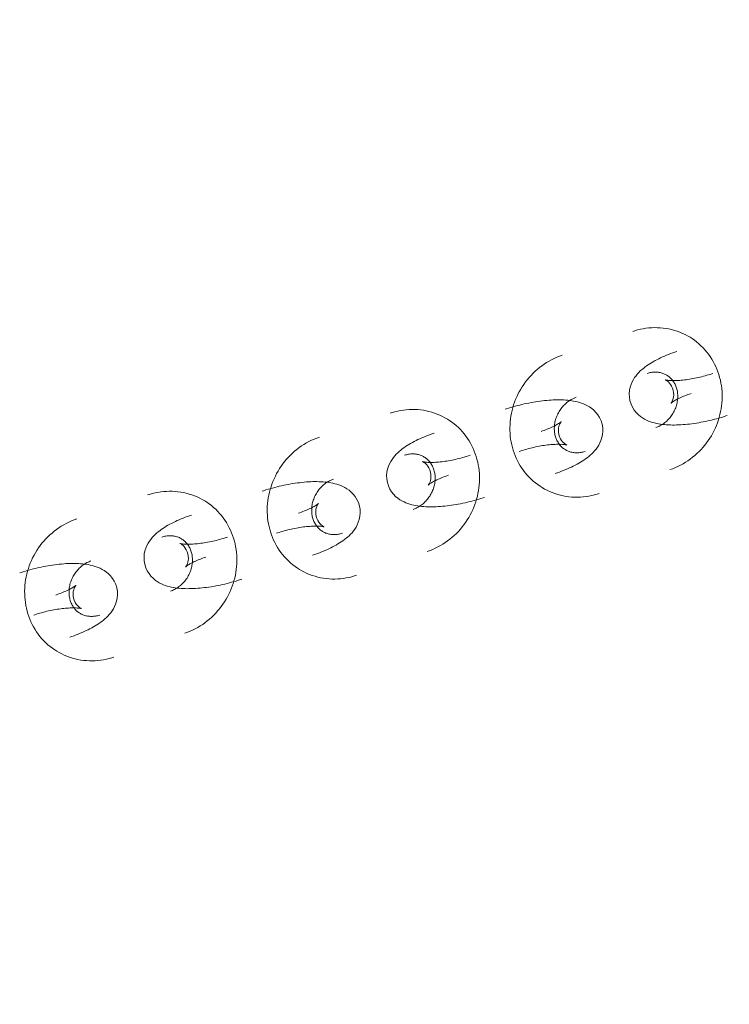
# Model space of a CAD drawing. Header units: millimetres. Extents: x -188930 to 271134, y -158090 to 283816.
# Tile 558 of 610: x 44507 to 44603, y 78982 to 79115. Entities that reach past the tile are written whole.
import ezdxf

# ---------------------------------------------------------------- set-up
doc = ezdxf.new("R2010")
doc.units = ezdxf.units.MM
doc.linetypes.add('AA_PRZERYWANA', pattern=[4, 3, -1])
doc.layers.add('A-DETL-1', color=5, linetype='AA_PRZERYWANA', lineweight=25)
doc.layers.add('I-FURN', color=30, linetype='Continuous', lineweight=9)

# ---------------------------------------------------------------- blocks, each defined once
blk = doc.blocks.new('LARSLAJ_hamak - LARSLAJ_hamak-V31-PZT-dwg')
at = {"layer": 'I-FURN', "flags": 128}
for points in [[(-509.93, -48), (-510.32, -47.97), (-510.71, -47.96), (-511.09, -47.97), (-511.48, -48), (-511.86, -48.04), (-512.25, -48.1), (-512.63, -48.17), (-513, -48.27), (-513.37, -48.37), (-513.74, -48.5), (-514.1, -48.64), (-514.46, -48.79), (-514.81, -48.96), (-515.15, -49.14), (-515.48, -49.34), (-515.8, -49.55), (-516.12, -49.78), (-516.43, -50.01), (-516.72, -50.26), (-517.01, -50.52), (-517.21, -50.72)], [(-509.93, -48), (-510.32, -47.97), (-510.71, -47.96), (-511.09, -47.97), (-511.48, -48), (-511.86, -48.04), (-512.25, -48.1), (-512.63, -48.17), (-513, -48.27), (-513.37, -48.37), (-513.74, -48.5), (-514.1, -48.64), (-514.46, -48.79), (-514.81, -48.96), (-515.15, -49.14), (-515.48, -49.34), (-515.8, -49.55), (-516.12, -49.78), (-516.43, -50.01), (-516.72, -50.26), (-517.01, -50.52), (-517.21, -50.72)], [(-504.41, -65.2), (-504.14, -64.92), (-503.88, -64.63), (-503.63, -64.33), (-503.4, -64.02), (-503.18, -63.71), (-502.97, -63.38), (-502.77, -63.04), (-502.59, -62.7), (-502.41, -62.35), (-502.26, -62), (-502.11, -61.64), (-501.98, -61.27), (-501.86, -60.9), (-501.75, -60.53), (-501.66, -60.15), (-501.59, -59.77), (-501.52, -59.38), (-501.47, -58.99), (-501.44, -58.61), (-501.42, -58.22), (-501.41, -57.83), (-501.42, -57.44), (-501.44, -57.05), (-501.48, -56.66), (-501.53, -56.28), (-501.59, -55.89), (-501.67, -55.51), (-501.77, -55.13), (-501.87, -54.76), (-501.99, -54.39), (-502.13, -54.03), (-502.28, -53.67), (-502.44, -53.32), (-502.62, -52.97), (-502.8, -52.63), (-503.01, -52.3), (-503.22, -51.98), (-503.45, -51.66), (-503.69, -51.36), (-503.94, -51.06), (-504.2, -50.78), (-504.47, -50.5), (-504.76, -50.24), (-505.05, -49.99), (-505.36, -49.75), (-505.67, -49.53), (-506, -49.32), (-506.33, -49.12), (-506.67, -48.94), (-507.02, -48.77), (-507.38, -48.61), (-507.74, -48.48), (-508.11, -48.36), (-508.48, -48.25), (-508.85, -48.16), (-509.23, -48.09), (-509.62, -48.03), (-509.93, -48)], [(-504.41, -65.2), (-504.14, -64.92), (-503.88, -64.63), (-503.63, -64.33), (-503.4, -64.02), (-503.18, -63.71), (-502.97, -63.38), (-502.77, -63.04), (-502.59, -62.7), (-502.41, -62.35), (-502.26, -62), (-502.11, -61.64), (-501.98, -61.27), (-501.86, -60.9), (-501.75, -60.53), (-501.66, -60.15), (-501.59, -59.77), (-501.52, -59.38), (-501.47, -58.99), (-501.44, -58.61), (-501.42, -58.22), (-501.41, -57.83), (-501.42, -57.44), (-501.44, -57.05), (-501.48, -56.66), (-501.53, -56.28), (-501.59, -55.89), (-501.67, -55.51), (-501.77, -55.13), (-501.87, -54.76), (-501.99, -54.39), (-502.13, -54.03), (-502.28, -53.67), (-502.44, -53.32), (-502.62, -52.97), (-502.8, -52.63), (-503.01, -52.3), (-503.22, -51.98), (-503.45, -51.66), (-503.69, -51.36), (-503.94, -51.06), (-504.2, -50.78), (-504.47, -50.5), (-504.76, -50.24), (-505.05, -49.99), (-505.36, -49.75), (-505.67, -49.53), (-506, -49.32), (-506.33, -49.12), (-506.67, -48.94), (-507.02, -48.77), (-507.38, -48.61), (-507.74, -48.48), (-508.11, -48.36), (-508.48, -48.25), (-508.85, -48.16), (-509.23, -48.09), (-509.62, -48.03), (-509.93, -48)], [(-513.39, -59.27), (-513.67, -58.88), (-513.9, -58.47), (-514.06, -58.05), (-514.17, -57.63), (-514.23, -57.24), (-514.26, -56.87), (-514.25, -56.52), (-514.21, -56.2), (-514.16, -55.89), (-514.09, -55.6), (-514.01, -55.32), (-513.92, -55.06), (-513.82, -54.8), (-513.71, -54.56), (-513.6, -54.31), (-513.48, -54.08), (-513.35, -53.84), (-513.21, -53.61), (-513.07, -53.38), (-512.92, -53.15), (-512.76, -52.93), (-512.6, -52.7), (-512.43, -52.47), (-512.26, -52.25), (-512.08, -52.02), (-511.89, -51.8), (-511.7, -51.58), (-511.51, -51.36), (-511.3, -51.13), (-511.1, -50.91), (-510.89, -50.69), (-510.69, -50.49)], [(-513.39, -59.27), (-513.67, -58.88), (-513.9, -58.47), (-514.06, -58.05), (-514.17, -57.63), (-514.23, -57.24), (-514.26, -56.87), (-514.25, -56.52), (-514.21, -56.2), (-514.16, -55.89), (-514.09, -55.6), (-514.01, -55.32), (-513.92, -55.06), (-513.82, -54.8), (-513.71, -54.56), (-513.6, -54.31), (-513.48, -54.08), (-513.35, -53.84), (-513.21, -53.61), (-513.07, -53.38), (-512.92, -53.15), (-512.76, -52.93), (-512.6, -52.7), (-512.43, -52.47), (-512.26, -52.25), (-512.08, -52.02), (-511.89, -51.8), (-511.7, -51.58), (-511.51, -51.36), (-511.3, -51.13), (-511.1, -50.91), (-510.89, -50.69), (-510.69, -50.49)], [(-510.37, -54.63), (-510.34, -54.62), (-510.29, -54.61), (-510.22, -54.59), (-510.14, -54.57), (-510.04, -54.53), (-509.94, -54.49), (-509.82, -54.45), (-509.69, -54.39), (-509.56, -54.33), (-509.41, -54.26), (-509.26, -54.19), (-509.1, -54.11), (-508.94, -54.02), (-508.77, -53.92), (-508.59, -53.82), (-508.41, -53.71), (-508.23, -53.6), (-508.05, -53.48), (-507.86, -53.36), (-507.67, -53.23), (-507.48, -53.09), (-507.29, -52.96), (-507.1, -52.82), (-506.91, -52.67), (-506.72, -52.52), (-506.53, -52.37), (-506.34, -52.22), (-506.15, -52.06), (-505.97, -51.9), (-505.79, -51.74), (-505.61, -51.58), (-505.43, -51.42), (-505.26, -51.25), (-505.09, -51.09), (-504.99, -50.99)], [(-510.37, -54.63), (-510.34, -54.62), (-510.29, -54.61), (-510.22, -54.59), (-510.14, -54.57), (-510.04, -54.53), (-509.94, -54.49), (-509.82, -54.45), (-509.69, -54.39), (-509.56, -54.33), (-509.41, -54.26), (-509.26, -54.19), (-509.1, -54.11), (-508.94, -54.02), (-508.77, -53.92), (-508.59, -53.82), (-508.41, -53.71), (-508.23, -53.6), (-508.05, -53.48), (-507.86, -53.36), (-507.67, -53.23), (-507.48, -53.09), (-507.29, -52.96), (-507.1, -52.82), (-506.91, -52.67), (-506.72, -52.52), (-506.53, -52.37), (-506.34, -52.22), (-506.15, -52.06), (-505.97, -51.9), (-505.79, -51.74), (-505.61, -51.58), (-505.43, -51.42), (-505.26, -51.25), (-505.09, -51.09), (-504.99, -50.99)], [(-512.96, -54.95), (-512.86, -54.85), (-512.75, -54.75), (-512.63, -54.66), (-512.52, -54.57), (-512.4, -54.49), (-512.28, -54.42), (-512.16, -54.35), (-512.04, -54.28), (-511.92, -54.23), (-511.79, -54.18), (-511.67, -54.13), (-511.55, -54.09), (-511.42, -54.05), (-511.3, -54.03), (-511.17, -54), (-511.05, -53.98), (-510.92, -53.97), (-510.8, -53.97), (-510.67, -53.96), (-510.55, -53.97), (-510.46, -53.98)], [(-512.96, -54.95), (-512.86, -54.85), (-512.75, -54.75), (-512.63, -54.66), (-512.52, -54.57), (-512.4, -54.49), (-512.28, -54.42), (-512.16, -54.35), (-512.04, -54.28), (-511.92, -54.23), (-511.79, -54.18), (-511.67, -54.13), (-511.55, -54.09), (-511.42, -54.05), (-511.3, -54.03), (-511.17, -54), (-511.05, -53.98), (-510.92, -53.97), (-510.8, -53.97), (-510.67, -53.96), (-510.55, -53.97), (-510.46, -53.98)], [(-510.46, -53.98), (-510.33, -53.99), (-510.21, -54.01), (-510.09, -54.03), (-509.97, -54.06), (-509.85, -54.1), (-509.73, -54.14), (-509.61, -54.18), (-509.49, -54.24), (-509.37, -54.29), (-509.26, -54.36), (-509.15, -54.42), (-509.03, -54.5), (-508.92, -54.58), (-508.82, -54.66), (-508.71, -54.75), (-508.61, -54.85), (-508.51, -54.95), (-508.41, -55.06), (-508.32, -55.17), (-508.23, -55.29), (-508.14, -55.41), (-508.06, -55.54), (-507.98, -55.67), (-507.9, -55.81), (-507.83, -55.95), (-507.77, -56.09), (-507.71, -56.24), (-507.65, -56.39), (-507.6, -56.55), (-507.56, -56.71), (-507.52, -56.87), (-507.49, -57.03), (-507.46, -57.2), (-507.44, -57.36), (-507.42, -57.53), (-507.42, -57.7), (-507.41, -57.87), (-507.42, -58.04), (-507.43, -58.21), (-507.44, -58.38), (-507.47, -58.55), (-507.49, -58.72), (-507.53, -58.88), (-507.57, -59.05), (-507.62, -59.21), (-507.67, -59.37), (-507.73, -59.53), (-507.79, -59.68), (-507.86, -59.83), (-507.93, -59.98), (-508.01, -60.12), (-508.09, -60.26), (-508.18, -60.39), (-508.27, -60.52), (-508.37, -60.64), (-508.46, -60.76), (-508.57, -60.88), (-508.65, -60.97)], [(-510.46, -53.98), (-510.33, -53.99), (-510.21, -54.01), (-510.09, -54.03), (-509.97, -54.06), (-509.85, -54.1), (-509.73, -54.14), (-509.61, -54.18), (-509.49, -54.24), (-509.37, -54.29), (-509.26, -54.36), (-509.15, -54.42), (-509.03, -54.5), (-508.92, -54.58), (-508.82, -54.66), (-508.71, -54.75), (-508.61, -54.85), (-508.51, -54.95), (-508.41, -55.06), (-508.32, -55.17), (-508.23, -55.29), (-508.14, -55.41), (-508.06, -55.54), (-507.98, -55.67), (-507.9, -55.81), (-507.83, -55.95), (-507.77, -56.09), (-507.71, -56.24), (-507.65, -56.39), (-507.6, -56.55), (-507.56, -56.71), (-507.52, -56.87), (-507.49, -57.03), (-507.46, -57.2), (-507.44, -57.36), (-507.42, -57.53), (-507.42, -57.7), (-507.41, -57.87), (-507.42, -58.04), (-507.43, -58.21), (-507.44, -58.38), (-507.47, -58.55), (-507.49, -58.72), (-507.53, -58.88), (-507.57, -59.05), (-507.62, -59.21), (-507.67, -59.37), (-507.73, -59.53), (-507.79, -59.68), (-507.86, -59.83), (-507.93, -59.98), (-508.01, -60.12), (-508.09, -60.26), (-508.18, -60.39), (-508.27, -60.52), (-508.37, -60.64), (-508.46, -60.76), (-508.57, -60.88), (-508.65, -60.97)], [(-513.39, -59.27), (-513.06, -59.61), (-512.69, -59.91), (-512.31, -60.15), (-511.93, -60.33), (-511.55, -60.46), (-511.19, -60.54), (-510.84, -60.6), (-510.52, -60.62), (-510.21, -60.63), (-509.91, -60.61), (-509.62, -60.58), (-509.35, -60.54), (-509.08, -60.49), (-508.81, -60.43), (-508.56, -60.36), (-508.3, -60.28), (-508.05, -60.19), (-507.79, -60.1), (-507.54, -60), (-507.29, -59.89), (-507.04, -59.78), (-506.79, -59.66), (-506.54, -59.54), (-506.28, -59.4), (-506.03, -59.27), (-505.78, -59.13), (-505.52, -58.98), (-505.27, -58.82), (-505.02, -58.66), (-504.76, -58.5), (-504.51, -58.33), (-504.25, -58.16), (-504, -57.98), (-503.75, -57.8), (-503.5, -57.61), (-503.25, -57.42), (-503, -57.23), (-502.75, -57.03), (-502.51, -56.83), (-502.27, -56.63), (-502.03, -56.42), (-501.79, -56.21), (-501.56, -56), (-501.33, -55.79), (-501.1, -55.58), (-500.88, -55.36), (-500.75, -55.23)], [(-513.39, -59.27), (-513.06, -59.61), (-512.69, -59.91), (-512.31, -60.15), (-511.93, -60.33), (-511.55, -60.46), (-511.19, -60.54), (-510.84, -60.6), (-510.52, -60.62), (-510.21, -60.63), (-509.91, -60.61), (-509.62, -60.58), (-509.35, -60.54), (-509.08, -60.49), (-508.81, -60.43), (-508.56, -60.36), (-508.3, -60.28), (-508.05, -60.19), (-507.79, -60.1), (-507.54, -60), (-507.29, -59.89), (-507.04, -59.78), (-506.79, -59.66), (-506.54, -59.54), (-506.28, -59.4), (-506.03, -59.27), (-505.78, -59.13), (-505.52, -58.98), (-505.27, -58.82), (-505.02, -58.66), (-504.76, -58.5), (-504.51, -58.33), (-504.25, -58.16), (-504, -57.98), (-503.75, -57.8), (-503.5, -57.61), (-503.25, -57.42), (-503, -57.23), (-502.75, -57.03), (-502.51, -56.83), (-502.27, -56.63), (-502.03, -56.42), (-501.79, -56.21), (-501.56, -56), (-501.33, -55.79), (-501.1, -55.58), (-500.88, -55.36), (-500.75, -55.23)], [(-508.79, -55.42), (-509, -55.2), (-509.23, -55.01), (-509.47, -54.86), (-509.68, -54.76), (-509.88, -54.69), (-510.04, -54.65), (-510.17, -54.63), (-510.27, -54.63), (-510.33, -54.63), (-510.37, -54.63), (-510.38, -54.63)], [(-508.79, -55.42), (-509, -55.2), (-509.23, -55.01), (-509.47, -54.86), (-509.68, -54.76), (-509.88, -54.69), (-510.04, -54.65), (-510.17, -54.63), (-510.27, -54.63), (-510.33, -54.63), (-510.37, -54.63), (-510.38, -54.63)], [(-508.79, -55.42), (-508.6, -55.67), (-508.46, -55.94), (-508.36, -56.19), (-508.3, -56.42), (-508.27, -56.63), (-508.26, -56.79), (-508.26, -56.92), (-508.27, -57.02), (-508.28, -57.09), (-508.29, -57.12), (-508.29, -57.13)], [(-508.79, -55.42), (-508.6, -55.67), (-508.46, -55.94), (-508.36, -56.19), (-508.3, -56.42), (-508.27, -56.63), (-508.26, -56.79), (-508.26, -56.92), (-508.27, -57.02), (-508.28, -57.09), (-508.29, -57.12), (-508.29, -57.13)], [(-508.29, -57.12), (-508.28, -57.09), (-508.26, -57.04), (-508.23, -56.98), (-508.19, -56.91), (-508.14, -56.82), (-508.08, -56.72), (-508.01, -56.61), (-507.94, -56.5), (-507.85, -56.37), (-507.76, -56.24), (-507.66, -56.11), (-507.55, -55.96), (-507.43, -55.82), (-507.31, -55.67), (-507.18, -55.52), (-507.04, -55.36), (-506.89, -55.2), (-506.75, -55.04), (-506.59, -54.88), (-506.44, -54.73)], [(-508.29, -57.12), (-508.28, -57.09), (-508.26, -57.04), (-508.23, -56.98), (-508.19, -56.91), (-508.14, -56.82), (-508.08, -56.72), (-508.01, -56.61), (-507.94, -56.5), (-507.85, -56.37), (-507.76, -56.24), (-507.66, -56.11), (-507.55, -55.96), (-507.43, -55.82), (-507.31, -55.67), (-507.18, -55.52), (-507.04, -55.36), (-506.89, -55.2), (-506.75, -55.04), (-506.59, -54.88), (-506.44, -54.73)], [(-524.34, -57.86), (-524.61, -58.14), (-524.87, -58.43), (-525.11, -58.73), (-525.35, -59.04), (-525.57, -59.36), (-525.78, -59.68), (-525.98, -60.02), (-526.16, -60.36), (-526.33, -60.71), (-526.49, -61.06), (-526.64, -61.43), (-526.77, -61.79), (-526.89, -62.16), (-526.99, -62.54), (-527.08, -62.92), (-527.16, -63.3), (-527.22, -63.68), (-527.27, -64.07), (-527.31, -64.46), (-527.33, -64.85), (-527.33, -65.23), (-527.33, -65.62), (-527.3, -66.01), (-527.27, -66.4), (-527.22, -66.79), (-527.15, -67.17), (-527.07, -67.55), (-526.98, -67.93), (-526.87, -68.3), (-526.75, -68.67), (-526.62, -69.04), (-526.47, -69.4), (-526.31, -69.75), (-526.13, -70.09), (-525.94, -70.43), (-525.74, -70.76), (-525.53, -71.09), (-525.3, -71.4), (-525.06, -71.71), (-524.81, -72), (-524.55, -72.29), (-524.27, -72.56), (-523.99, -72.82), (-523.69, -73.07), (-523.39, -73.31), (-523.07, -73.54), (-522.75, -73.75), (-522.41, -73.94), (-522.07, -74.13), (-521.73, -74.3), (-521.37, -74.45), (-521.01, -74.59), (-520.64, -74.71), (-520.27, -74.81), (-519.89, -74.9), (-519.51, -74.98), (-519.13, -75.03), (-518.81, -75.06)], [(-524.34, -57.86), (-524.61, -58.14), (-524.87, -58.43), (-525.11, -58.73), (-525.35, -59.04), (-525.57, -59.36), (-525.78, -59.68), (-525.98, -60.02), (-526.16, -60.36), (-526.33, -60.71), (-526.49, -61.06), (-526.64, -61.43), (-526.77, -61.79), (-526.89, -62.16), (-526.99, -62.54), (-527.08, -62.92), (-527.16, -63.3), (-527.22, -63.68), (-527.27, -64.07), (-527.31, -64.46), (-527.33, -64.85), (-527.33, -65.23), (-527.33, -65.62), (-527.3, -66.01), (-527.27, -66.4), (-527.22, -66.79), (-527.15, -67.17), (-527.07, -67.55), (-526.98, -67.93), (-526.87, -68.3), (-526.75, -68.67), (-526.62, -69.04), (-526.47, -69.4), (-526.31, -69.75), (-526.13, -70.09), (-525.94, -70.43), (-525.74, -70.76), (-525.53, -71.09), (-525.3, -71.4), (-525.06, -71.71), (-524.81, -72), (-524.55, -72.29), (-524.27, -72.56), (-523.99, -72.82), (-523.69, -73.07), (-523.39, -73.31), (-523.07, -73.54), (-522.75, -73.75), (-522.41, -73.94), (-522.07, -74.13), (-521.73, -74.3), (-521.37, -74.45), (-521.01, -74.59), (-520.64, -74.71), (-520.27, -74.81), (-519.89, -74.9), (-519.51, -74.98), (-519.13, -75.03), (-518.81, -75.06)], [(-515.35, -63.8), (-515.69, -63.45), (-516.05, -63.15), (-516.44, -62.92), (-516.82, -62.74), (-517.2, -62.61), (-517.56, -62.52), (-517.9, -62.47), (-518.23, -62.44), (-518.54, -62.44), (-518.84, -62.45), (-519.12, -62.48), (-519.4, -62.52), (-519.67, -62.58), (-519.93, -62.64), (-520.19, -62.71), (-520.45, -62.79), (-520.7, -62.87), (-520.95, -62.96), (-521.2, -63.06), (-521.45, -63.17), (-521.71, -63.28), (-521.96, -63.4), (-522.21, -63.53), (-522.46, -63.66), (-522.71, -63.8), (-522.97, -63.94), (-523.22, -64.09), (-523.48, -64.24), (-523.73, -64.4), (-523.98, -64.56), (-524.24, -64.73), (-524.49, -64.9), (-524.74, -65.08), (-525, -65.26), (-525.25, -65.45), (-525.5, -65.64), (-525.75, -65.83), (-525.99, -66.03), (-526.24, -66.23), (-526.48, -66.43), (-526.72, -66.64), (-526.96, -66.85), (-527.19, -67.06), (-527.42, -67.27), (-527.65, -67.49), (-527.87, -67.7), (-528, -67.84)], [(-518.29, -69.09), (-518.41, -69.07), (-518.53, -69.06), (-518.66, -69.03), (-518.78, -69), (-518.9, -68.97), (-519.02, -68.92), (-519.14, -68.88), (-519.26, -68.83), (-519.37, -68.77), (-519.49, -68.71), (-519.6, -68.64), (-519.71, -68.56), (-519.82, -68.48), (-519.93, -68.4), (-520.04, -68.31), (-520.14, -68.21), (-520.24, -68.11), (-520.34, -68), (-520.43, -67.89), (-520.52, -67.77), (-520.61, -67.65), (-520.69, -67.52), (-520.77, -67.39), (-520.84, -67.26), (-520.91, -67.12), (-520.98, -66.97), (-521.04, -66.82), (-521.1, -66.67), (-521.14, -66.51), (-521.19, -66.36), (-521.23, -66.2), (-521.26, -66.03), (-521.29, -65.87), (-521.31, -65.7), (-521.32, -65.53), (-521.33, -65.36), (-521.33, -65.19), (-521.33, -65.02), (-521.32, -64.85), (-521.3, -64.68), (-521.28, -64.51), (-521.25, -64.35), (-521.22, -64.18), (-521.18, -64.02), (-521.13, -63.85), (-521.08, -63.69), (-521.02, -63.54), (-520.96, -63.38), (-520.89, -63.23), (-520.82, -63.09), (-520.74, -62.94), (-520.65, -62.81), (-520.57, -62.67), (-520.48, -62.54), (-520.38, -62.42), (-520.28, -62.3), (-520.18, -62.19), (-520.09, -62.1)], [(-518.29, -69.09), (-518.41, -69.07), (-518.53, -69.06), (-518.66, -69.03), (-518.78, -69), (-518.9, -68.97), (-519.02, -68.92), (-519.14, -68.88), (-519.26, -68.83), (-519.37, -68.77), (-519.49, -68.71), (-519.6, -68.64), (-519.71, -68.56), (-519.82, -68.48), (-519.93, -68.4), (-520.04, -68.31), (-520.14, -68.21), (-520.24, -68.11), (-520.34, -68), (-520.43, -67.89), (-520.52, -67.77), (-520.61, -67.65), (-520.69, -67.52), (-520.77, -67.39), (-520.84, -67.26), (-520.91, -67.12), (-520.98, -66.97), (-521.04, -66.82), (-521.1, -66.67), (-521.14, -66.51), (-521.19, -66.36), (-521.23, -66.2), (-521.26, -66.03), (-521.29, -65.87), (-521.31, -65.7), (-521.32, -65.53), (-521.33, -65.36), (-521.33, -65.19), (-521.33, -65.02), (-521.32, -64.85), (-521.3, -64.68), (-521.28, -64.51), (-521.25, -64.35), (-521.22, -64.18), (-521.18, -64.02), (-521.13, -63.85), (-521.08, -63.69), (-521.02, -63.54), (-520.96, -63.38), (-520.89, -63.23), (-520.82, -63.09), (-520.74, -62.94), (-520.65, -62.81), (-520.57, -62.67), (-520.48, -62.54), (-520.38, -62.42), (-520.28, -62.3), (-520.18, -62.19), (-520.09, -62.1)], [(-515.35, -63.8), (-515.07, -64.19), (-514.85, -64.6), (-514.68, -65.02), (-514.57, -65.43), (-514.51, -65.82), (-514.49, -66.19), (-514.5, -66.54), (-514.53, -66.87), (-514.59, -67.17), (-514.65, -67.46), (-514.73, -67.74), (-514.82, -68), (-514.92, -68.26), (-515.03, -68.51), (-515.15, -68.75), (-515.27, -68.99), (-515.4, -69.22), (-515.54, -69.45), (-515.68, -69.68), (-515.83, -69.91), (-515.98, -70.14), (-516.14, -70.36), (-516.31, -70.59), (-516.49, -70.81), (-516.67, -71.04), (-516.85, -71.26), (-517.04, -71.49), (-517.24, -71.71), (-517.44, -71.93), (-517.65, -72.15), (-517.86, -72.37), (-518.06, -72.57)], [(-520.46, -65.94), (-520.47, -65.97), (-520.49, -66.02), (-520.52, -66.08), (-520.56, -66.16), (-520.61, -66.24), (-520.67, -66.34), (-520.73, -66.45), (-520.81, -66.57), (-520.89, -66.69), (-520.99, -66.82), (-521.09, -66.96), (-521.2, -67.1), (-521.31, -67.24), (-521.44, -67.39), (-521.57, -67.55), (-521.71, -67.7), (-521.85, -67.86), (-522, -68.02), (-522.16, -68.18), (-522.31, -68.34)], [(-519.96, -67.64), (-520.14, -67.39), (-520.29, -67.13), (-520.39, -66.87), (-520.45, -66.64), (-520.48, -66.44), (-520.49, -66.27), (-520.49, -66.14), (-520.48, -66.04), (-520.47, -65.98), (-520.46, -65.94), (-520.45, -65.93)], [(-519.96, -67.64), (-519.74, -67.87), (-519.51, -68.06), (-519.28, -68.2), (-519.06, -68.3), (-518.87, -68.37), (-518.71, -68.41), (-518.58, -68.43), (-518.48, -68.44), (-518.41, -68.44), (-518.38, -68.43), (-518.36, -68.43)], [(-518.38, -68.44), (-518.41, -68.44), (-518.46, -68.45), (-518.52, -68.47), (-518.61, -68.5), (-518.7, -68.53), (-518.81, -68.57), (-518.93, -68.62), (-519.05, -68.67), (-519.19, -68.73), (-519.34, -68.8), (-519.49, -68.87), (-519.65, -68.96), (-519.81, -69.05), (-519.98, -69.14), (-520.15, -69.24), (-520.33, -69.35), (-520.51, -69.46), (-520.7, -69.58), (-520.88, -69.71), (-521.07, -69.83), (-521.26, -69.97), (-521.45, -70.11), (-521.64, -70.25), (-521.84, -70.39), (-522.03, -70.54), (-522.22, -70.69), (-522.41, -70.85), (-522.59, -71), (-522.78, -71.16), (-522.96, -71.32), (-523.14, -71.49), (-523.31, -71.65), (-523.49, -71.81), (-523.65, -71.97), (-523.75, -72.07)], [(-515.78, -68.11), (-515.89, -68.21), (-516, -68.31), (-516.11, -68.4), (-516.23, -68.49), (-516.35, -68.57), (-516.46, -68.65), (-516.58, -68.71), (-516.71, -68.78), (-516.83, -68.84), (-516.95, -68.89), (-517.08, -68.93), (-517.2, -68.97), (-517.33, -69.01), (-517.45, -69.04), (-517.58, -69.06), (-517.7, -69.08), (-517.83, -69.09), (-517.95, -69.1), (-518.07, -69.1), (-518.2, -69.09), (-518.29, -69.09)], [(-515.78, -68.11), (-515.89, -68.21), (-516, -68.31), (-516.11, -68.4), (-516.23, -68.49), (-516.35, -68.57), (-516.46, -68.65), (-516.58, -68.71), (-516.71, -68.78), (-516.83, -68.84), (-516.95, -68.89), (-517.08, -68.93), (-517.2, -68.97), (-517.33, -69.01), (-517.45, -69.04), (-517.58, -69.06), (-517.7, -69.08), (-517.83, -69.09), (-517.95, -69.1), (-518.07, -69.1), (-518.2, -69.09), (-518.29, -69.09)], [(-534.38, -72.49), (-534.76, -72.46), (-535.15, -72.46), (-535.54, -72.46), (-535.92, -72.49), (-536.31, -72.53), (-536.69, -72.59), (-537.07, -72.67), (-537.45, -72.76), (-537.82, -72.86), (-538.19, -72.99), (-538.55, -73.13), (-538.9, -73.28), (-539.25, -73.45), (-539.59, -73.63), (-539.92, -73.83), (-540.25, -74.04), (-540.57, -74.27), (-540.87, -74.5), (-541.17, -74.75), (-541.46, -75.01), (-541.65, -75.21)], [(-528.85, -89.69), (-528.58, -89.41), (-528.33, -89.12), (-528.08, -88.82), (-527.85, -88.52), (-527.62, -88.2), (-527.41, -87.87), (-527.22, -87.54), (-527.03, -87.19), (-526.86, -86.84), (-526.7, -86.49), (-526.56, -86.13), (-526.42, -85.76), (-526.3, -85.39), (-526.2, -85.02), (-526.11, -84.64), (-526.03, -84.26), (-525.97, -83.87), (-525.92, -83.49), (-525.89, -83.1), (-525.86, -82.71), (-525.86, -82.32), (-525.87, -81.93), (-525.89, -81.54), (-525.92, -81.15), (-525.98, -80.77), (-526.04, -80.38), (-526.12, -80), (-526.21, -79.63), (-526.32, -79.25), (-526.44, -78.88), (-526.57, -78.52), (-526.72, -78.16), (-526.89, -77.81), (-527.06, -77.46), (-527.25, -77.12), (-527.45, -76.79), (-527.66, -76.47), (-527.89, -76.15), (-528.13, -75.85), (-528.38, -75.55), (-528.64, -75.27), (-528.92, -74.99), (-529.2, -74.73), (-529.5, -74.48), (-529.8, -74.24), (-530.12, -74.02), (-530.44, -73.81), (-530.78, -73.61), (-531.12, -73.43), (-531.47, -73.26), (-531.82, -73.11), (-532.18, -72.97), (-532.55, -72.85), (-532.92, -72.74), (-533.3, -72.65), (-533.68, -72.58), (-534.06, -72.52), (-534.38, -72.49)], [(-518.81, -75.06), (-518.43, -75.09), (-518.04, -75.1), (-517.65, -75.09), (-517.27, -75.06), (-516.88, -75.02), (-516.5, -74.96), (-516.12, -74.89), (-515.74, -74.8), (-515.37, -74.69), (-515.01, -74.57), (-514.64, -74.43), (-514.29, -74.27), (-513.94, -74.1), (-513.6, -73.92), (-513.27, -73.72), (-512.94, -73.51), (-512.63, -73.29), (-512.32, -73.05), (-512.02, -72.8), (-511.74, -72.54), (-511.54, -72.35)], [(-518.81, -75.06), (-518.43, -75.09), (-518.04, -75.1), (-517.65, -75.09), (-517.27, -75.06), (-516.88, -75.02), (-516.5, -74.96), (-516.12, -74.89), (-515.74, -74.8), (-515.37, -74.69), (-515.01, -74.57), (-514.64, -74.43), (-514.29, -74.27), (-513.94, -74.1), (-513.6, -73.92), (-513.27, -73.72), (-512.94, -73.51), (-512.63, -73.29), (-512.32, -73.05), (-512.02, -72.8), (-511.74, -72.54), (-511.54, -72.35)], [(-537.84, -83.76), (-538.12, -83.37), (-538.34, -82.96), (-538.51, -82.54), (-538.62, -82.13), (-538.68, -81.73), (-538.7, -81.36), (-538.69, -81.01), (-538.66, -80.69), (-538.6, -80.38), (-538.54, -80.09), (-538.46, -79.81), (-538.37, -79.55), (-538.27, -79.29), (-538.16, -79.05), (-538.04, -78.8), (-537.92, -78.57), (-537.79, -78.33), (-537.66, -78.1), (-537.51, -77.87), (-537.36, -77.64), (-537.21, -77.42), (-537.05, -77.19), (-536.88, -76.96), (-536.7, -76.74), (-536.52, -76.52), (-536.34, -76.29), (-536.15, -76.07), (-535.95, -75.85), (-535.75, -75.62), (-535.54, -75.4), (-535.33, -75.18), (-535.13, -74.98)], [(-534.82, -79.12), (-534.78, -79.11), (-534.73, -79.1), (-534.67, -79.08), (-534.59, -79.06), (-534.49, -79.03), (-534.38, -78.99), (-534.26, -78.94), (-534.14, -78.88), (-534, -78.82), (-533.86, -78.76), (-533.7, -78.68), (-533.54, -78.6), (-533.38, -78.51), (-533.21, -78.41), (-533.04, -78.31), (-532.86, -78.2), (-532.68, -78.09), (-532.49, -77.97), (-532.31, -77.85), (-532.12, -77.72), (-531.93, -77.59), (-531.74, -77.45), (-531.55, -77.31), (-531.36, -77.16), (-531.16, -77.01), (-530.97, -76.86), (-530.79, -76.71), (-530.6, -76.55), (-530.41, -76.39), (-530.23, -76.23), (-530.05, -76.07), (-529.88, -75.91), (-529.71, -75.74), (-529.54, -75.58), (-529.44, -75.48)], [(-537.84, -83.76), (-537.51, -84.11), (-537.14, -84.4), (-536.76, -84.64), (-536.37, -84.82), (-535.99, -84.95), (-535.63, -85.04), (-535.29, -85.09), (-534.96, -85.11), (-534.65, -85.12), (-534.35, -85.1), (-534.07, -85.07), (-533.79, -85.03), (-533.52, -84.98), (-533.26, -84.92), (-533, -84.85), (-532.74, -84.77), (-532.49, -84.68), (-532.24, -84.59), (-531.99, -84.49), (-531.74, -84.38), (-531.49, -84.27), (-531.23, -84.15), (-530.98, -84.03), (-530.73, -83.9), (-530.48, -83.76), (-530.22, -83.62), (-529.97, -83.47), (-529.72, -83.31), (-529.46, -83.16), (-529.21, -82.99), (-528.95, -82.82), (-528.7, -82.65), (-528.45, -82.47), (-528.19, -82.29), (-527.94, -82.1), (-527.69, -81.91), (-527.44, -81.72), (-527.2, -81.52), (-526.95, -81.32), (-526.71, -81.12), (-526.47, -80.91), (-526.24, -80.71), (-526, -80.49), (-525.77, -80.28), (-525.55, -80.07), (-525.32, -79.85), (-525.19, -79.72)], [(-537.41, -79.45), (-537.3, -79.34), (-537.19, -79.24), (-537.08, -79.15), (-536.96, -79.06), (-536.85, -78.98), (-536.73, -78.91), (-536.61, -78.84), (-536.49, -78.78), (-536.36, -78.72), (-536.24, -78.67), (-536.12, -78.62), (-535.99, -78.58), (-535.87, -78.55), (-535.74, -78.52), (-535.62, -78.49), (-535.49, -78.48), (-535.37, -78.46), (-535.24, -78.46), (-535.12, -78.46), (-534.99, -78.46), (-534.9, -78.47)], [(-534.9, -78.47), (-534.78, -78.48), (-534.66, -78.5), (-534.53, -78.52), (-534.41, -78.55), (-534.29, -78.59), (-534.17, -78.63), (-534.05, -78.68), (-533.94, -78.73), (-533.82, -78.78), (-533.7, -78.85), (-533.59, -78.92), (-533.48, -78.99), (-533.37, -79.07), (-533.26, -79.15), (-533.16, -79.25), (-533.05, -79.34), (-532.95, -79.44), (-532.86, -79.55), (-532.76, -79.66), (-532.67, -79.78), (-532.58, -79.9), (-532.5, -80.03), (-532.42, -80.16), (-532.35, -80.3), (-532.28, -80.44), (-532.21, -80.58), (-532.15, -80.73), (-532.1, -80.88), (-532.05, -81.04), (-532, -81.2), (-531.96, -81.36), (-531.93, -81.52), (-531.9, -81.69), (-531.88, -81.85), (-531.87, -82.02), (-531.86, -82.19), (-531.86, -82.36), (-531.86, -82.53), (-531.87, -82.7), (-531.89, -82.87), (-531.91, -83.04), (-531.94, -83.21), (-531.97, -83.37), (-532.02, -83.54), (-532.06, -83.7), (-532.11, -83.86), (-532.17, -84.02), (-532.23, -84.17), (-532.3, -84.32), (-532.38, -84.47), (-532.45, -84.61), (-532.54, -84.75), (-532.62, -84.88), (-532.72, -85.01), (-532.81, -85.13), (-532.91, -85.25), (-533.01, -85.37), (-533.1, -85.46)], [(-533.23, -79.91), (-533.45, -79.69), (-533.68, -79.5), (-533.91, -79.35), (-534.13, -79.25), (-534.32, -79.19), (-534.49, -79.15), (-534.62, -79.13), (-534.71, -79.12), (-534.78, -79.12), (-534.82, -79.12), (-534.83, -79.12)], [(-532.73, -81.61), (-532.72, -81.58), (-532.7, -81.54), (-532.67, -81.47), (-532.63, -81.4), (-532.58, -81.31), (-532.53, -81.21), (-532.46, -81.1), (-532.38, -80.99), (-532.3, -80.86), (-532.2, -80.73), (-532.1, -80.6), (-531.99, -80.46), (-531.88, -80.31), (-531.75, -80.16), (-531.62, -80.01), (-531.48, -79.85), (-531.34, -79.69), (-531.19, -79.53), (-531.04, -79.37), (-530.88, -79.22)], [(-533.23, -79.91), (-533.05, -80.16), (-532.9, -80.43), (-532.8, -80.68), (-532.74, -80.91), (-532.71, -81.12), (-532.7, -81.28), (-532.7, -81.41), (-532.71, -81.51), (-532.73, -81.58), (-532.73, -81.61), (-532.74, -81.62)], [(-548.78, -82.35), (-549.05, -82.63), (-549.31, -82.92), (-549.56, -83.22), (-549.79, -83.53), (-550.01, -83.85), (-550.22, -84.18), (-550.42, -84.51), (-550.61, -84.85), (-550.78, -85.2), (-550.94, -85.56), (-551.08, -85.92), (-551.21, -86.28), (-551.33, -86.65), (-551.44, -87.03), (-551.53, -87.41), (-551.6, -87.79), (-551.67, -88.17), (-551.72, -88.56), (-551.75, -88.95), (-551.77, -89.34), (-551.78, -89.73), (-551.77, -90.11), (-551.75, -90.5), (-551.71, -90.89), (-551.66, -91.28), (-551.6, -91.66), (-551.52, -92.04), (-551.42, -92.42), (-551.32, -92.79), (-551.2, -93.16), (-551.06, -93.53), (-550.91, -93.89), (-550.75, -94.24), (-550.58, -94.59), (-550.39, -94.92), (-550.19, -95.26), (-549.97, -95.58), (-549.74, -95.89), (-549.51, -96.2), (-549.25, -96.49), (-548.99, -96.78), (-548.72, -97.05), (-548.43, -97.31), (-548.14, -97.56), (-547.83, -97.8), (-547.52, -98.03), (-547.19, -98.24), (-546.86, -98.44), (-546.52, -98.62), (-546.17, -98.79), (-545.81, -98.94), (-545.45, -99.08), (-545.09, -99.2), (-544.71, -99.3), (-544.34, -99.39), (-543.96, -99.47), (-543.57, -99.52), (-543.26, -99.56)], [(-539.8, -88.29), (-540.13, -87.94), (-540.5, -87.64), (-540.88, -87.41), (-541.27, -87.23), (-541.64, -87.1), (-542, -87.01), (-542.35, -86.96), (-542.68, -86.93), (-542.99, -86.93), (-543.28, -86.94), (-543.57, -86.97), (-543.85, -87.01), (-544.11, -87.07), (-544.38, -87.13), (-544.64, -87.2), (-544.89, -87.28), (-545.15, -87.36), (-545.4, -87.46), (-545.65, -87.56), (-545.9, -87.66), (-546.15, -87.77), (-546.4, -87.89), (-546.65, -88.02), (-546.91, -88.15), (-547.16, -88.29), (-547.41, -88.43), (-547.67, -88.58), (-547.92, -88.73), (-548.17, -88.89), (-548.43, -89.05), (-548.68, -89.22), (-548.94, -89.4), (-549.19, -89.57), (-549.44, -89.76), (-549.69, -89.94), (-549.94, -90.13), (-550.19, -90.32), (-550.44, -90.52), (-550.68, -90.72), (-550.92, -90.93), (-551.16, -91.13), (-551.4, -91.34), (-551.63, -91.55), (-551.86, -91.76), (-552.09, -91.98), (-552.31, -92.2), (-552.45, -92.33)], [(-542.73, -93.58), (-542.86, -93.57), (-542.98, -93.55), (-543.1, -93.52), (-543.22, -93.49), (-543.34, -93.46), (-543.46, -93.42), (-543.58, -93.37), (-543.7, -93.32), (-543.82, -93.26), (-543.93, -93.2), (-544.05, -93.13), (-544.16, -93.06), (-544.27, -92.98), (-544.38, -92.89), (-544.48, -92.8), (-544.58, -92.7), (-544.68, -92.6), (-544.78, -92.49), (-544.88, -92.38), (-544.97, -92.27), (-545.05, -92.14), (-545.14, -92.02), (-545.22, -91.88), (-545.29, -91.75), (-545.36, -91.61), (-545.42, -91.46), (-545.49, -91.31), (-545.54, -91.16), (-545.59, -91.01), (-545.63, -90.85), (-545.67, -90.69), (-545.71, -90.52), (-545.73, -90.36), (-545.75, -90.19), (-545.77, -90.02), (-545.78, -89.85), (-545.78, -89.68), (-545.77, -89.51), (-545.76, -89.34), (-545.75, -89.17), (-545.73, -89), (-545.7, -88.84), (-545.66, -88.67), (-545.62, -88.51), (-545.57, -88.34), (-545.52, -88.19), (-545.47, -88.03), (-545.4, -87.87), (-545.33, -87.72), (-545.26, -87.58), (-545.18, -87.44), (-545.1, -87.3), (-545.01, -87.16), (-544.92, -87.04), (-544.83, -86.91), (-544.73, -86.79), (-544.62, -86.68), (-544.54, -86.59)], [(-539.8, -88.29), (-539.52, -88.68), (-539.29, -89.09), (-539.13, -89.51), (-539.02, -89.92), (-538.96, -90.31), (-538.94, -90.68), (-538.95, -91.03), (-538.98, -91.36), (-539.03, -91.67), (-539.1, -91.96), (-539.18, -92.23), (-539.27, -92.5), (-539.37, -92.75), (-539.48, -93), (-539.59, -93.24), (-539.71, -93.48), (-539.84, -93.71), (-539.98, -93.94), (-540.12, -94.17), (-540.27, -94.4), (-540.43, -94.63), (-540.59, -94.85), (-540.76, -95.08), (-540.93, -95.31), (-541.11, -95.53), (-541.3, -95.75), (-541.49, -95.98), (-541.69, -96.2), (-541.89, -96.42), (-542.09, -96.64), (-542.3, -96.86), (-542.51, -97.07)], [(-544.9, -90.43), (-544.92, -90.46), (-544.94, -90.51), (-544.97, -90.57), (-545, -90.65), (-545.05, -90.74), (-545.11, -90.83), (-545.18, -90.94), (-545.25, -91.06), (-545.34, -91.18), (-545.43, -91.31), (-545.53, -91.45), (-545.64, -91.59), (-545.76, -91.74), (-545.88, -91.88), (-546.02, -92.04), (-546.15, -92.19), (-546.3, -92.35), (-546.45, -92.51), (-546.6, -92.67), (-546.75, -92.83)], [(-544.41, -92.13), (-544.59, -91.88), (-544.73, -91.62), (-544.83, -91.36), (-544.89, -91.13), (-544.93, -90.93), (-544.94, -90.76), (-544.93, -90.63), (-544.92, -90.53), (-544.91, -90.47), (-544.9, -90.43), (-544.9, -90.42)], [(-542.82, -92.93), (-542.85, -92.93), (-542.9, -92.94), (-542.97, -92.96), (-543.05, -92.99), (-543.15, -93.02), (-543.25, -93.06), (-543.37, -93.11), (-543.5, -93.16), (-543.64, -93.22), (-543.78, -93.29), (-543.93, -93.37), (-544.09, -93.45), (-544.26, -93.54), (-544.43, -93.63), (-544.6, -93.73), (-544.78, -93.84), (-544.96, -93.95), (-545.14, -94.07), (-545.33, -94.2), (-545.52, -94.33), (-545.71, -94.46), (-545.9, -94.6), (-546.09, -94.74), (-546.28, -94.88), (-546.47, -95.03), (-546.66, -95.18), (-546.85, -95.34), (-547.04, -95.5), (-547.22, -95.65), (-547.4, -95.81), (-547.58, -95.98), (-547.76, -96.14), (-547.93, -96.3), (-548.1, -96.47), (-548.2, -96.57)], [(-544.41, -92.13), (-544.19, -92.36), (-543.96, -92.55), (-543.73, -92.69), (-543.51, -92.79), (-543.31, -92.86), (-543.15, -92.9), (-543.02, -92.92), (-542.92, -92.93), (-542.86, -92.93), (-542.82, -92.93), (-542.81, -92.92)], [(-540.23, -92.6), (-540.34, -92.7), (-540.45, -92.8), (-540.56, -92.89), (-540.67, -92.98), (-540.79, -93.06), (-540.91, -93.14), (-541.03, -93.21), (-541.15, -93.27), (-541.27, -93.33), (-541.4, -93.38), (-541.52, -93.42), (-541.65, -93.47), (-541.77, -93.5), (-541.9, -93.53), (-542.02, -93.55), (-542.15, -93.57), (-542.27, -93.58), (-542.4, -93.59), (-542.52, -93.59), (-542.64, -93.59), (-542.73, -93.58)], [(-558.82, -96.98), (-559.21, -96.95), (-559.6, -96.95), (-559.98, -96.95), (-560.37, -96.98), (-560.75, -97.02), (-561.14, -97.08), (-561.52, -97.16), (-561.89, -97.25), (-562.26, -97.36), (-562.63, -97.48), (-562.99, -97.62), (-563.35, -97.77), (-563.7, -97.94), (-564.04, -98.12), (-564.37, -98.32), (-564.69, -98.53), (-565.01, -98.76), (-565.32, -98.99), (-565.61, -99.24), (-565.9, -99.5), (-566.1, -99.7)], [(-553.3, -114.19), (-553.03, -113.91), (-552.77, -113.62), (-552.53, -113.32), (-552.29, -113.01), (-552.07, -112.69), (-551.86, -112.36), (-551.66, -112.03), (-551.48, -111.68), (-551.3, -111.34), (-551.15, -110.98), (-551, -110.62), (-550.87, -110.25), (-550.75, -109.88), (-550.65, -109.51), (-550.55, -109.13), (-550.48, -108.75), (-550.41, -108.36), (-550.37, -107.98), (-550.33, -107.59), (-550.31, -107.2), (-550.3, -106.81), (-550.31, -106.42), (-550.33, -106.03), (-550.37, -105.64), (-550.42, -105.26), (-550.49, -104.88), (-550.56, -104.49), (-550.66, -104.12), (-550.76, -103.74), (-550.88, -103.37), (-551.02, -103.01), (-551.17, -102.65), (-551.33, -102.3), (-551.51, -101.95), (-551.69, -101.61), (-551.9, -101.28), (-552.11, -100.96), (-552.34, -100.64), (-552.58, -100.34), (-552.83, -100.04), (-553.09, -99.76), (-553.36, -99.48), (-553.65, -99.22), (-553.94, -98.97), (-554.25, -98.73), (-554.56, -98.51), (-554.89, -98.3), (-555.22, -98.1), (-555.56, -97.92), (-555.91, -97.75), (-556.27, -97.6), (-556.63, -97.46), (-557, -97.34), (-557.37, -97.23), (-557.74, -97.14), (-558.12, -97.07), (-558.51, -97.01), (-558.82, -96.98)], [(-543.26, -99.56), (-542.87, -99.58), (-542.48, -99.59), (-542.1, -99.58), (-541.71, -99.56), (-541.33, -99.51), (-540.94, -99.45), (-540.56, -99.38), (-540.19, -99.29), (-539.82, -99.18), (-539.45, -99.06), (-539.09, -98.92), (-538.73, -98.76), (-538.39, -98.59), (-538.05, -98.41), (-537.71, -98.21), (-537.39, -98), (-537.07, -97.78), (-536.76, -97.54), (-536.47, -97.29), (-536.18, -97.03), (-535.98, -96.84)], [(-562.28, -108.25), (-562.57, -107.86), (-562.79, -107.45), (-562.95, -107.03), (-563.06, -106.62), (-563.12, -106.22), (-563.15, -105.85), (-563.14, -105.5), (-563.1, -105.18), (-563.05, -104.87), (-562.98, -104.58), (-562.9, -104.3), (-562.81, -104.04), (-562.71, -103.79), (-562.61, -103.54), (-562.49, -103.3), (-562.37, -103.06), (-562.24, -102.82), (-562.1, -102.59), (-561.96, -102.36), (-561.81, -102.13), (-561.65, -101.91), (-561.49, -101.68), (-561.32, -101.46), (-561.15, -101.23), (-560.97, -101.01), (-560.78, -100.78), (-560.59, -100.56), (-560.4, -100.34), (-560.19, -100.12), (-559.99, -99.89), (-559.78, -99.67), (-559.58, -99.47)], [(-559.26, -103.61), (-559.23, -103.6), (-559.18, -103.59), (-559.11, -103.57), (-559.03, -103.55), (-558.94, -103.52), (-558.83, -103.48), (-558.71, -103.43), (-558.58, -103.38), (-558.45, -103.31), (-558.3, -103.25), (-558.15, -103.17), (-557.99, -103.09), (-557.83, -103), (-557.66, -102.9), (-557.48, -102.8), (-557.3, -102.69), (-557.12, -102.58), (-556.94, -102.46), (-556.75, -102.34), (-556.56, -102.21), (-556.37, -102.08), (-556.18, -101.94), (-555.99, -101.8), (-555.8, -101.65), (-555.61, -101.5), (-555.42, -101.35), (-555.23, -101.2), (-555.04, -101.04), (-554.86, -100.88), (-554.68, -100.72), (-554.5, -100.56), (-554.32, -100.4), (-554.15, -100.23), (-553.98, -100.07), (-553.88, -99.97)], [(-561.85, -103.94), (-561.75, -103.83), (-561.64, -103.73), (-561.52, -103.64), (-561.41, -103.56), (-561.29, -103.47), (-561.17, -103.4), (-561.05, -103.33), (-560.93, -103.27), (-560.81, -103.21), (-560.68, -103.16), (-560.56, -103.11), (-560.44, -103.07), (-560.31, -103.04), (-560.19, -103.01), (-560.06, -102.98), (-559.94, -102.97), (-559.81, -102.95), (-559.69, -102.95), (-559.56, -102.95), (-559.44, -102.95), (-559.35, -102.96)], [(-559.35, -102.96), (-559.23, -102.97), (-559.1, -102.99), (-558.98, -103.01), (-558.86, -103.04), (-558.74, -103.08), (-558.62, -103.12), (-558.5, -103.17), (-558.38, -103.22), (-558.26, -103.28), (-558.15, -103.34), (-558.04, -103.41), (-557.92, -103.48), (-557.81, -103.56), (-557.71, -103.65), (-557.6, -103.74), (-557.5, -103.83), (-557.4, -103.93), (-557.3, -104.04), (-557.21, -104.15), (-557.12, -104.27), (-557.03, -104.39), (-556.95, -104.52), (-556.87, -104.65), (-556.79, -104.79), (-556.72, -104.93), (-556.66, -105.07), (-556.6, -105.22), (-556.54, -105.37), (-556.49, -105.53), (-556.45, -105.69), (-556.41, -105.85), (-556.38, -106.01), (-556.35, -106.18), (-556.33, -106.34), (-556.31, -106.51), (-556.31, -106.68), (-556.3, -106.85), (-556.31, -107.02), (-556.32, -107.19), (-556.33, -107.36), (-556.36, -107.53), (-556.38, -107.7), (-556.42, -107.87), (-556.46, -108.03), (-556.51, -108.19), (-556.56, -108.35), (-556.62, -108.51), (-556.68, -108.66), (-556.75, -108.81), (-556.82, -108.96), (-556.9, -109.1), (-556.98, -109.24), (-557.07, -109.37), (-557.16, -109.5), (-557.26, -109.63), (-557.35, -109.74), (-557.46, -109.86), (-557.54, -109.95)], [(-557.68, -104.4), (-557.89, -104.18), (-558.12, -103.99), (-558.36, -103.85), (-558.57, -103.74), (-558.77, -103.68), (-558.93, -103.64), (-559.06, -103.62), (-559.16, -103.61), (-559.22, -103.61), (-559.26, -103.61), (-559.27, -103.61)], [(-562.28, -108.25), (-561.95, -108.6), (-561.58, -108.89), (-561.2, -109.13), (-560.82, -109.31), (-560.44, -109.44), (-560.08, -109.53), (-559.73, -109.58), (-559.41, -109.6), (-559.1, -109.61), (-558.8, -109.59), (-558.51, -109.56), (-558.24, -109.52), (-557.97, -109.47), (-557.7, -109.41), (-557.45, -109.34), (-557.19, -109.26), (-556.94, -109.17), (-556.68, -109.08), (-556.43, -108.98), (-556.18, -108.87), (-555.93, -108.76), (-555.68, -108.64), (-555.43, -108.52), (-555.17, -108.39), (-554.92, -108.25), (-554.67, -108.11), (-554.42, -107.96), (-554.16, -107.81), (-553.91, -107.65), (-553.65, -107.48), (-553.4, -107.31), (-553.14, -107.14), (-552.89, -106.96), (-552.64, -106.78), (-552.39, -106.59), (-552.14, -106.4), (-551.89, -106.21), (-551.64, -106.01), (-551.4, -105.81), (-551.16, -105.61), (-550.92, -105.4), (-550.68, -105.2), (-550.45, -104.99), (-550.22, -104.77), (-549.99, -104.56), (-549.77, -104.34), (-549.64, -104.21)], [(-557.68, -104.4), (-557.49, -104.66), (-557.35, -104.92), (-557.25, -105.17), (-557.19, -105.41), (-557.16, -105.61), (-557.15, -105.77), (-557.15, -105.91), (-557.16, -106), (-557.17, -106.07), (-557.18, -106.1), (-557.18, -106.11)], [(-557.18, -106.1), (-557.17, -106.07), (-557.15, -106.03), (-557.12, -105.96), (-557.08, -105.89), (-557.03, -105.8), (-556.97, -105.7), (-556.9, -105.59), (-556.83, -105.48), (-556.74, -105.35), (-556.65, -105.22), (-556.55, -105.09), (-556.44, -104.95), (-556.32, -104.8), (-556.2, -104.65), (-556.07, -104.5), (-555.93, -104.34), (-555.78, -104.18), (-555.64, -104.02), (-555.48, -103.86), (-555.33, -103.71)], [(-573.23, -106.84), (-573.5, -107.12), (-573.76, -107.41), (-574, -107.71), (-574.24, -108.02), (-574.46, -108.34), (-574.67, -108.67), (-574.87, -109), (-575.05, -109.34), (-575.22, -109.69), (-575.38, -110.05), (-575.53, -110.41), (-575.66, -110.77), (-575.78, -111.14), (-575.88, -111.52), (-575.97, -111.9), (-576.05, -112.28), (-576.11, -112.66), (-576.16, -113.05), (-576.2, -113.44), (-576.22, -113.83), (-576.22, -114.22), (-576.22, -114.61), (-576.19, -114.99), (-576.16, -115.38), (-576.11, -115.77), (-576.04, -116.15), (-575.96, -116.53), (-575.87, -116.91), (-575.76, -117.28), (-575.64, -117.65), (-575.51, -118.02), (-575.36, -118.38), (-575.2, -118.73), (-575.02, -119.08), (-574.83, -119.42), (-574.63, -119.75), (-574.42, -120.07), (-574.19, -120.38), (-573.95, -120.69), (-573.7, -120.98), (-573.44, -121.27), (-573.16, -121.54), (-572.88, -121.81), (-572.58, -122.06), (-572.28, -122.29), (-571.96, -122.52), (-571.64, -122.73), (-571.3, -122.93), (-570.96, -123.11), (-570.62, -123.28), (-570.26, -123.43), (-569.9, -123.57), (-569.53, -123.69), (-569.16, -123.8), (-568.78, -123.88), (-568.4, -123.96), (-568.02, -124.01), (-567.7, -124.05)], [(-564.24, -112.78), (-564.58, -112.43), (-564.94, -112.14), (-565.33, -111.9), (-565.71, -111.72), (-566.09, -111.59), (-566.45, -111.5), (-566.79, -111.45), (-567.12, -111.42), (-567.43, -111.42), (-567.73, -111.43), (-568.01, -111.46), (-568.29, -111.51), (-568.56, -111.56), (-568.82, -111.62), (-569.08, -111.69), (-569.34, -111.77), (-569.59, -111.85), (-569.84, -111.95), (-570.09, -112.05), (-570.35, -112.15), (-570.6, -112.27), (-570.85, -112.38), (-571.1, -112.51), (-571.35, -112.64), (-571.6, -112.78), (-571.86, -112.92), (-572.11, -113.07), (-572.37, -113.22), (-572.62, -113.38), (-572.87, -113.54), (-573.13, -113.71), (-573.38, -113.89), (-573.64, -114.06), (-573.89, -114.25), (-574.14, -114.43), (-574.39, -114.62), (-574.64, -114.82), (-574.88, -115.01), (-575.13, -115.21), (-575.37, -115.42), (-575.61, -115.62), (-575.85, -115.83), (-576.08, -116.04), (-576.31, -116.25), (-576.54, -116.47), (-576.76, -116.69), (-576.89, -116.82)], [(-567.18, -118.07), (-567.3, -118.06), (-567.42, -118.04), (-567.55, -118.01), (-567.67, -117.98), (-567.79, -117.95), (-567.91, -117.91), (-568.03, -117.86), (-568.15, -117.81), (-568.26, -117.75), (-568.38, -117.69), (-568.49, -117.62), (-568.6, -117.55), (-568.71, -117.47), (-568.82, -117.38), (-568.93, -117.29), (-569.03, -117.19), (-569.13, -117.09), (-569.23, -116.99), (-569.32, -116.87), (-569.41, -116.76), (-569.5, -116.63), (-569.58, -116.51), (-569.66, -116.37), (-569.73, -116.24), (-569.8, -116.1), (-569.87, -115.95), (-569.93, -115.8), (-569.99, -115.65), (-570.03, -115.5), (-570.08, -115.34), (-570.12, -115.18), (-570.15, -115.01), (-570.18, -114.85), (-570.2, -114.68), (-570.21, -114.51), (-570.22, -114.34), (-570.22, -114.17), (-570.22, -114), (-570.21, -113.83), (-570.19, -113.66), (-570.17, -113.5), (-570.14, -113.33), (-570.11, -113.16), (-570.07, -113), (-570.02, -112.84), (-569.97, -112.68), (-569.91, -112.52), (-569.85, -112.37), (-569.78, -112.22), (-569.71, -112.07), (-569.63, -111.93), (-569.54, -111.79), (-569.46, -111.66), (-569.37, -111.53), (-569.27, -111.4), (-569.17, -111.28), (-569.07, -111.17), (-568.98, -111.08)], [(-564.24, -112.78), (-563.96, -113.17), (-563.74, -113.58), (-563.57, -114), (-563.46, -114.41), (-563.4, -114.8), (-563.38, -115.18), (-563.39, -115.52), (-563.42, -115.85), (-563.48, -116.16), (-563.54, -116.45), (-563.62, -116.72), (-563.71, -116.99), (-563.81, -117.24), (-563.92, -117.49), (-564.04, -117.73), (-564.16, -117.97), (-564.29, -118.2), (-564.43, -118.44), (-564.57, -118.66), (-564.72, -118.89), (-564.87, -119.12), (-565.04, -119.35), (-565.2, -119.57), (-565.38, -119.8), (-565.56, -120.02), (-565.74, -120.24), (-565.93, -120.47), (-566.13, -120.69), (-566.33, -120.91), (-566.54, -121.13), (-566.75, -121.35), (-566.95, -121.56)], [(-569.35, -114.92), (-569.36, -114.95), (-569.38, -115), (-569.41, -115.06), (-569.45, -115.14), (-569.5, -115.23), (-569.56, -115.33), (-569.62, -115.43), (-569.7, -115.55), (-569.78, -115.67), (-569.88, -115.8), (-569.98, -115.94), (-570.09, -116.08), (-570.21, -116.23), (-570.33, -116.38), (-570.46, -116.53), (-570.6, -116.68), (-570.74, -116.84), (-570.89, -117), (-571.05, -117.16), (-571.2, -117.32)], [(-568.85, -116.62), (-569.03, -116.37), (-569.18, -116.11), (-569.28, -115.86), (-569.34, -115.62), (-569.37, -115.42), (-569.38, -115.25), (-569.38, -115.12), (-569.37, -115.03), (-569.36, -114.96), (-569.35, -114.92), (-569.34, -114.91)], [(-568.85, -116.62), (-568.64, -116.85), (-568.4, -117.04), (-568.17, -117.18), (-567.95, -117.28), (-567.76, -117.35), (-567.6, -117.39), (-567.47, -117.41), (-567.37, -117.42), (-567.3, -117.42), (-567.27, -117.42), (-567.25, -117.42)], [(-567.27, -117.42), (-567.3, -117.42), (-567.35, -117.44), (-567.41, -117.45), (-567.5, -117.48), (-567.59, -117.51), (-567.7, -117.55), (-567.82, -117.6), (-567.94, -117.65), (-568.08, -117.71), (-568.23, -117.78), (-568.38, -117.86), (-568.54, -117.94), (-568.7, -118.03), (-568.87, -118.12), (-569.04, -118.22), (-569.22, -118.33), (-569.4, -118.45), (-569.59, -118.56), (-569.77, -118.69), (-569.96, -118.82), (-570.15, -118.95), (-570.34, -119.09), (-570.54, -119.23), (-570.73, -119.37), (-570.92, -119.52), (-571.11, -119.68), (-571.3, -119.83), (-571.48, -119.99), (-571.67, -120.15), (-571.85, -120.31), (-572.03, -120.47), (-572.2, -120.63), (-572.38, -120.79), (-572.54, -120.96), (-572.64, -121.06)], [(-564.67, -117.09), (-564.78, -117.19), (-564.89, -117.29), (-565, -117.38), (-565.12, -117.47), (-565.24, -117.55), (-565.35, -117.63), (-565.48, -117.7), (-565.6, -117.76), (-565.72, -117.82), (-565.84, -117.87), (-565.97, -117.92), (-566.09, -117.96), (-566.22, -117.99), (-566.34, -118.02), (-566.47, -118.04), (-566.59, -118.06), (-566.72, -118.07), (-566.84, -118.08), (-566.96, -118.08), (-567.09, -118.08), (-567.18, -118.07)], [(-567.7, -124.05), (-567.32, -124.07), (-566.93, -124.08), (-566.54, -124.07), (-566.16, -124.05), (-565.77, -124), (-565.39, -123.95), (-565.01, -123.87), (-564.63, -123.78), (-564.26, -123.67), (-563.9, -123.55), (-563.53, -123.41), (-563.18, -123.25), (-562.83, -123.09), (-562.49, -122.9), (-562.16, -122.7), (-561.83, -122.49), (-561.52, -122.27), (-561.21, -122.03), (-560.91, -121.78), (-560.63, -121.52), (-560.43, -121.33)]]:
    blk.add_lwpolyline(points, dxfattribs=at)

msp = doc.modelspace()

# ---------------------------------------------------------------- linework, layer by layer
at = {"layer": 'A-DETL-1'}
msp.add_arc((41477.35, 67739.67), 13801.5, 353.495703, 77.182857, dxfattribs=at)

# ---------------------------------------------------------------- block references
at = {"layer": 'I-FURN', "rotation": 153.5634422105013}
msp.add_blockref('LARSLAJ_hamak - LARSLAJ_hamak-V31-PZT-dwg', (44034.39, 79213.57), dxfattribs=at)

doc.saveas('drawing.dxf')
